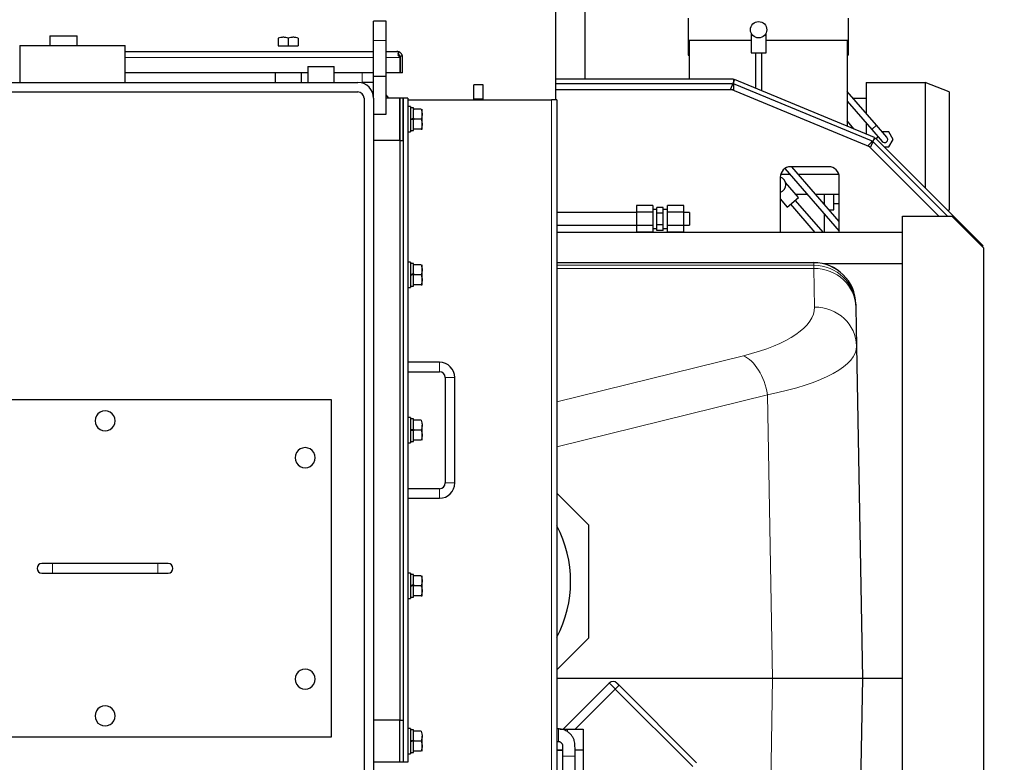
# Model space of a CAD drawing. Header units: millimetres. Extents: x 0 to 29700, y -16 to 21000.
# Tile 265 of 357: x 15250 to 16185, y 9712 to 10417. Entities that reach past the tile are written whole.
import ezdxf

# ---------------------------------------------------------------- set-up
doc = ezdxf.new("R2010")
doc.units = ezdxf.units.MM
doc.layers.add('1', color=7, linetype='Continuous', true_color=0xffffff)
doc.layers.add('254', color=7, linetype='Continuous', true_color=0xffffff)
doc.styles.add('latin_extended', font='simplex.shx')
doc.dimstyles.get("Standard").update_dxf_attribs({"dimtxt": 0.18, "dimasz": 0.18, "dimexe": 0.18, "dimexo": 0.0625, "dimgap": 0.09, "dimtad": 0, "dimtih": 1, "dimtoh": 1, "dimdec": 4, "dimzin": 0, "dimdsep": 46, "dimtxsty": 'Standard', "dimcen": 0.09, "dimadec": 0, "dimazin": 0, "dimtfac": 1, "dimtdec": 4, "dimtofl": 0, "dimtmove": 0, "dimatfit": 3, "dimfxl": 1, "dimtolj": 1, "dimtzin": 0, "dimarcsym": 0})

# ---------------------------------------------------------------- blocks, each defined once
blk = doc.blocks.new('_U12')
at = {"layer": '254', "color": 3, "linetype": 'Continuous', "lineweight": 13, "transparency": 16777216}
for p, q in [((15164.98, 11149.79), (17114.98, 11149.79)), ((17064.98, 10974.79), (17064.98, 8994.79)), ((14789.98, 8819.79), (17114.98, 8819.79))]:
    blk.add_line(p, q, dxfattribs=at)
at = {"layer": '254', "color": 3, "transparency": 16777216}
for points in [[(17094.14, 10974.79), (17035.81, 10974.79), (17064.98, 11149.79)], [(17035.81, 8994.79), (17094.14, 8994.79), (17064.98, 8819.79)]]:
    blk.add_solid(points, dxfattribs=at)
at = {"layer": 'Defpoints', "color": 0, "transparency": 16777216}
for p in [(15114.98, 11149.79), (14739.98, 8819.79), (17064.98, 8819.79)]:
    blk.add_point(p, dxfattribs=at)
at = {"layer": '254', "color": 2, "lineweight": 13, "transparency": 16777216, "insert": (16802.48, 9676.46), "char_height": 175, "attachment_point": 1, "rotation": 90, "style": 'latin_extended'}
blk.add_mtext('\\A1;2330', dxfattribs=at)

msp = doc.modelspace()

# ---------------------------------------------------------------- linework, layer by layer
at = {"layer": '1', "color": 2, "linetype": 'Continuous', "lineweight": 25}
for p, q in [((15786.478, 10725.742), (15786.478, 10360.297)), ((15758.878, 10340.792), (15758.878, 10678.012)), ((15585.978, 10397.188), (15585.978, 10415.292)), ((15597.978, 10415.292), (15585.978, 10415.292)), ((15597.978, 10397.188), (15597.978, 10415.292)), ((15884.478, 10418.292), (15884.478, 10397.292)), ((16036.478, 10418.292), (16036.478, 10397.292)), ((15944.478, 10403.944), (15944.478, 10385.292)), ((15958.478, 10385.292), (15958.478, 10403.952)), ((15278.478, 10401.592), (15278.478, 10392.292)), ((15278.478, 10401.592), (15304.478, 10401.592)), ((15304.478, 10392.292), (15304.478, 10401.592)), ((15495.478, 10399.243), (15495.478, 10392.092)), ((15504.978, 10399.243), (15504.978, 10392.092)), ((15514.478, 10399.243), (15514.478, 10392.092)), ((15585.978, 10363.292), (15585.978, 10397.188)), ((15597.978, 10363.292), (15597.978, 10397.188)), ((15884.478, 10397.292), (15944.48, 10397.292)), ((15884.478, 10397.292), (15884.478, 10383.292)), ((15885.478, 10397.292), (15885.478, 10360.291)), ((15958.478, 10397.292), (16036.478, 10397.292)), ((16035.478, 10397.292), (16035.478, 10315.855)), ((16036.478, 10397.292), (16036.478, 10383.292)), ((15249.978, 10392.292), (15349.978, 10392.292)), ((15249.978, 10392.292), (15249.978, 10357.292)), ((15349.965, 10386.592), (15585.953, 10386.592)), ((15349.978, 10357.292), (15349.978, 10392.292)), ((15495.478, 10392.092), (15504.978, 10392.092)), ((15504.978, 10392.092), (15514.478, 10392.092)), ((15597.969, 10386.592), (15607.978, 10386.592)), ((15944.478, 10385.292), (15958.478, 10385.292)), ((15948.478, 10385.292), (15948.478, 10351.89)), ((15954.478, 10349.405), (15954.478, 10385.292)), ((15611.176, 10381.092), (15611.176, 10382.616)), ((15611.176, 10381.092), (15611.176, 10366.292)), ((15613.263, 10382.616), (15611.178, 10382.015)), ((15611.178, 10382.015), (15611.178, 10381.092)), ((15611.178, 10366.292), (15611.178, 10381.092)), ((15613.478, 10366.292), (15613.478, 10381.092)), ((15884.478, 10383.292), (15885.48, 10383.292)), ((16035.476, 10383.292), (16036.478, 10383.292)), ((15523.457, 10366.292), (15349.953, 10366.292)), ((15492.478, 10366.292), (15492.478, 10357.292)), ((15517.478, 10357.292), (15517.478, 10366.292)), ((15523.478, 10372.292), (15535.978, 10372.292)), ((15523.478, 10372.292), (15523.478, 10357.292)), ((15535.978, 10372.292), (15548.478, 10372.292)), ((15585.966, 10366.292), (15548.477, 10366.292)), ((15548.478, 10357.292), (15548.478, 10372.292)), ((15611.176, 10366.292), (15597.972, 10366.292)), ((15613.478, 10366.292), (15611.178, 10366.292)), ((13908.978, 10357.292), (15570.978, 10357.292)), ((15585.978, 10357.292), (15574.978, 10357.292)), ((15585.978, 10342.292), (15585.978, 10363.292)), ((15585.978, 10363.292), (15597.978, 10363.292)), ((15597.978, 10327.292), (15597.978, 10363.292)), ((15927.699, 10360.292), (15758.879, 10360.292)), ((15928.655, 10360.102), (15924.828, 10350.863)), ((15927.699, 10360.292), (15927.699, 10350.292)), ((16061.58, 10305.043), (15928.655, 10360.102)), ((16053.478, 10357.292), (16109.478, 10357.292)), ((16053.478, 10357.292), (16053.478, 10328.042)), ((16109.478, 10357.292), (16109.478, 10257.413)), ((16132.478, 10348.463), (16109.478, 10357.292)), ((16109.478, 10357.292), (16109.478, 10257.413)), ((13908.978, 10348.292), (15570.978, 10348.292)), ((15680.978, 10341.854), (15680.978, 10355.092)), ((15689.978, 10355.092), (15680.978, 10355.092)), ((15689.978, 10341.854), (15689.978, 10355.092)), ((15758.878, 10356.292), (15925.898, 10356.292)), ((15927.699, 10350.292), (15758.879, 10350.292)), ((16057.753, 10295.804), (15924.828, 10350.863)), ((15925.898, 10356.292), (15928.789, 10355.717)), ((15928.789, 10355.717), (16058.385, 10302.036)), ((16063.415, 10316.588), (16035.477, 10348.793)), ((16132.478, 10348.463), (16132.478, 10236.121)), ((15576.978, 10342.292), (15576.978, 9536.292)), ((15585.978, 10342.292), (15585.978, 9536.292)), ((15610.978, 10342.292), (15597.978, 10342.292)), ((15600.379, 10342.291), (15597.979, 10345.491)), ((15610.978, 10342.292), (15610.978, 10302.292)), ((15613.978, 10342.292), (15610.978, 10342.292)), ((15610.978, 10302.292), (15610.978, 10342.292)), ((15613.978, 10302.292), (15613.978, 10342.292)), ((15618.478, 10342.292), (15613.978, 10342.292)), ((15613.978, 10342.292), (15613.978, 9712.292)), ((15618.478, 10342.292), (15618.478, 9712.292)), ((15618.478, 10340.792), (15754.678, 10340.792)), ((15680.978, 10340.792), (15680.978, 10341.854)), ((15689.978, 10340.792), (15689.978, 10341.854)), ((15759.978, 10340.792), (15754.678, 10340.792)), ((15759.978, 10340.792), (15759.978, 9588.792)), ((16035.478, 10339.635), (16058.882, 10312.657)), ((16041.116, 10342.292), (16053.478, 10342.292)), ((15620.978, 10334.292), (15618.478, 10334.292)), ((15620.978, 10334.292), (15620.978, 10322.292)), ((15623.978, 10333.042), (15620.978, 10333.042)), ((15623.978, 10331.792), (15623.978, 10333.042)), ((15631.13, 10331.792), (15623.978, 10331.792)), ((15623.978, 10331.792), (15623.978, 10331.399)), ((15623.978, 10323.431), (15623.978, 10331.399)), ((15631.978, 10327.042), (15631.978, 10331.792)), ((15585.978, 10327.292), (15597.978, 10327.292)), ((15620.978, 10322.902), (15623.978, 10323.431)), ((15620.978, 10322.292), (15620.978, 10310.292)), ((15623.978, 10322.211), (15620.978, 10321.682)), ((15623.978, 10323.431), (15623.978, 10322.292)), ((15623.978, 10322.292), (15623.978, 10321.899)), ((15631.13, 10322.292), (15623.978, 10322.292)), ((15623.978, 10313.185), (15623.978, 10321.898)), ((15631.978, 10317.542), (15631.978, 10327.042)), ((16042.163, 10313.086), (16035.478, 10320.792)), ((15618.478, 10310.292), (15620.978, 10310.292)), ((15620.978, 10311.542), (15623.978, 10311.542)), ((15623.978, 10313.185), (15623.978, 10312.792)), ((15631.13, 10312.792), (15623.978, 10312.792)), ((15623.978, 10311.542), (15623.978, 10312.792)), ((15631.978, 10312.792), (15631.978, 10317.542)), ((16053.478, 10318.885), (16053.478, 10308.398)), ((16058.882, 10312.657), (16068.712, 10301.326)), ((16073.244, 10305.258), (16063.415, 10316.588)), ((16075.019, 10310.292), (16068.877, 10310.292)), ((16079.061, 10303.292), (16075.019, 10310.292)), ((15610.978, 10302.292), (15585.978, 10302.292)), ((15610.978, 10302.292), (15585.978, 10302.292)), ((15610.978, 10302.292), (15610.978, 9752.292)), ((15610.978, 10302.292), (15613.978, 10302.292)), ((15610.978, 10302.292), (15610.978, 9752.292)), ((15610.978, 10302.292), (15613.978, 10302.292)), ((15613.978, 10302.292), (15613.978, 9752.292)), ((16062.391, 10304.501), (16055.32, 10297.43)), ((16061.58, 10305.043), (16057.753, 10295.804)), ((16058.385, 10302.036), (16060.836, 10300.399)), ((16062.391, 10304.501), (16164.478, 10202.413)), ((16064.538, 10306.137), (16063.153, 10303.738)), ((16075.019, 10296.292), (16079.061, 10303.292)), ((16055.32, 10297.43), (16122.456, 10230.293)), ((16060.836, 10300.399), (16130.568, 10230.666)), ((16070.599, 10296.292), (16075.019, 10296.292)), ((15976.48, 10275.643), (16027.977, 10216.282)), ((16017.978, 10277.292), (15981.978, 10277.292)), ((16027.977, 10225.438), (15982.993, 10277.291)), ((15971.978, 10267.292), (15971.978, 10214.793)), ((15972.439, 10270.292), (15981.122, 10270.292)), ((15989.064, 10270.292), (16027.517, 10270.292)), ((16027.978, 10214.793), (16027.978, 10267.292)), ((15989.182, 10248.261), (15976.954, 10262.357)), ((15971.978, 10246.728), (15978.607, 10239.087)), ((15978.607, 10239.087), (15989.182, 10248.261)), ((16012.923, 10214.791), (15986.161, 10245.64)), ((15986.551, 10251.292), (15997.604, 10251.292)), ((16005.546, 10251.292), (16027.978, 10251.292)), ((16013.978, 10241.573), (16013.978, 10251.292)), ((16022.978, 10236.292), (16022.978, 10251.293)), ((15835.478, 10240.491), (15835.478, 10234.14)), ((15850.978, 10240.491), (15835.478, 10240.491)), ((15850.978, 10240.491), (15850.978, 10234.14)), ((15854.978, 10236.789), (15850.978, 10236.789)), ((15854.978, 10233.275), (15854.978, 10238.761)), ((15860.978, 10238.761), (15854.978, 10238.761)), ((15860.978, 10233.275), (15860.978, 10238.761)), ((15864.978, 10236.789), (15860.978, 10236.789)), ((15864.978, 10234.14), (15864.978, 10240.491)), ((15880.478, 10240.491), (15864.978, 10240.491)), ((15880.478, 10234.14), (15880.478, 10240.491)), ((15981.629, 10241.708), (16004.98, 10214.791)), ((16018.561, 10236.292), (16022.978, 10236.292)), ((16022.978, 10242.292), (16027.978, 10242.292)), ((16132.478, 10236.121), (16131.244, 10235.647)), ((15835.478, 10234.14), (15835.478, 10221.438)), ((15850.978, 10234.14), (15835.478, 10234.14)), ((15850.978, 10234.14), (15850.978, 10221.438)), ((15854.978, 10222.303), (15854.978, 10233.275)), ((15860.978, 10233.275), (15854.978, 10233.275)), ((15860.978, 10222.303), (15860.978, 10233.275)), ((15864.978, 10221.438), (15864.978, 10234.14)), ((15880.478, 10234.14), (15864.978, 10234.14)), ((15880.478, 10221.438), (15880.478, 10234.14)), ((15885.979, 10233.789), (15885.979, 10227.789)), ((15885.979, 10227.789), (15885.979, 10221.789)), ((16013.978, 10214.791), (16013.978, 10232.417)), ((16087.978, 9230.292), (16087.978, 10230.292)), ((16087.978, 10230.292), (16134.978, 10230.292)), ((16130.568, 10230.666), (16130.414, 10230.291)), ((16134.978, 10230.292), (16164.978, 10200.292)), ((15835.478, 10221.438), (15835.478, 10215.087)), ((15850.978, 10221.438), (15835.478, 10221.438)), ((15850.978, 10221.438), (15850.978, 10215.087)), ((15850.978, 10218.789), (15854.978, 10218.789)), ((15854.978, 10216.817), (15854.978, 10222.303)), ((15860.978, 10222.303), (15854.978, 10222.303)), ((15860.978, 10216.817), (15854.978, 10216.817)), ((15860.978, 10216.817), (15860.978, 10222.303)), ((15860.978, 10218.789), (15864.978, 10218.789)), ((15864.978, 10215.087), (15864.978, 10221.438)), ((15880.478, 10221.438), (15864.978, 10221.438)), ((15880.478, 10215.087), (15880.478, 10221.438)), ((16087.974, 10214.792), (15759.968, 10214.792)), ((15850.978, 10215.087), (15835.478, 10215.087)), ((15880.478, 10215.087), (15864.978, 10215.087)), ((16164.478, 10202.413), (16163.667, 10201.602)), ((16164.978, 10200.292), (16164.978, 9260.292)), ((15620.978, 10186.792), (15618.478, 10186.792)), ((15620.978, 10186.792), (15620.978, 10174.792)), ((15623.978, 10185.542), (15620.978, 10185.542)), ((15623.978, 10184.292), (15623.978, 10185.542)), ((15631.13, 10184.292), (15623.978, 10184.292)), ((15623.978, 10184.292), (15623.978, 10183.899)), ((15623.978, 10175.931), (15623.978, 10183.899)), ((15631.978, 10179.542), (15631.978, 10184.292)), ((15631.978, 10170.042), (15631.978, 10179.542)), ((15759.978, 10186.313), (16003.786, 10186.313)), ((16003.786, 10186.247), (16003.786, 10186.313)), ((16087.977, 10185.122), (16013.477, 10185.122)), ((15620.978, 10175.402), (15623.978, 10175.931)), ((15620.978, 10174.792), (15620.978, 10162.792)), ((15623.978, 10174.711), (15620.978, 10174.182)), ((15623.978, 10175.931), (15623.978, 10174.792)), ((15623.978, 10174.792), (15623.978, 10174.399)), ((15631.13, 10174.792), (15623.978, 10174.792)), ((15623.978, 10165.685), (15623.978, 10174.398)), ((15631.978, 10165.292), (15631.978, 10170.042)), ((15618.478, 10162.792), (15620.978, 10162.792)), ((15620.978, 10164.042), (15623.978, 10164.042)), ((15623.978, 10165.685), (15623.978, 10165.292)), ((15631.13, 10165.292), (15623.978, 10165.292)), ((15623.978, 10164.042), (15623.978, 10165.292)), ((16043.78, 10147.018), (16043.78, 10146.999)), ((16043.78, 10146.999), (16043.821, 10144.649)), ((16043.821, 10144.649), (16043.836, 10143.825)), ((16043.836, 10143.825), (16044.476, 10107.114)), ((16044.476, 10107.114), (16049.98, 9791.792)), ((15648.478, 10091.792), (15618.478, 10091.792)), ((15618.478, 10082.792), (15648.478, 10082.792)), ((15653.978, 10077.292), (15653.978, 9977.292)), ((15662.978, 9977.292), (15662.978, 10077.292)), ((15545.978, 10056.292), (15115.978, 10056.292)), ((15545.978, 9736.292), (15545.978, 10056.292)), ((15620.978, 10039.292), (15618.478, 10039.292)), ((15620.978, 10039.292), (15620.978, 10027.292)), ((15623.978, 10038.042), (15620.978, 10038.042)), ((15623.978, 10036.792), (15623.978, 10038.042)), ((15631.13, 10036.792), (15623.978, 10036.792)), ((15623.978, 10036.792), (15623.978, 10036.399)), ((15623.978, 10028.431), (15623.978, 10036.399)), ((15631.978, 10022.542), (15631.978, 10032.042)), ((15620.978, 10027.902), (15623.978, 10028.431)), ((15620.978, 10027.292), (15620.978, 10015.292)), ((15623.978, 10027.211), (15620.978, 10026.682)), ((15623.978, 10028.431), (15623.978, 10027.292)), ((15631.13, 10027.292), (15623.978, 10027.292)), ((15623.978, 10027.292), (15623.978, 10026.899)), ((15623.978, 10018.185), (15623.978, 10026.898)), ((15631.978, 10017.792), (15631.978, 10022.542)), ((15618.478, 10015.292), (15620.978, 10015.292)), ((15620.978, 10016.542), (15623.978, 10016.542)), ((15623.978, 10018.185), (15623.978, 10017.792)), ((15631.13, 10017.792), (15623.978, 10017.792)), ((15623.978, 10016.542), (15623.978, 10017.792)), ((15648.478, 9971.792), (15618.478, 9971.792)), ((15759.978, 9967.64), (15789.978, 9937.64)), ((15618.478, 9962.792), (15648.478, 9962.792)), ((15789.978, 9937.64), (15789.978, 9829.944)), ((15280.978, 9900.792), (15270.978, 9900.792)), ((15380.978, 9900.792), (15280.978, 9900.792)), ((15390.978, 9900.792), (15380.978, 9900.792)), ((15270.978, 9891.792), (15280.978, 9891.792)), ((15280.978, 9891.792), (15380.978, 9891.792)), ((15380.978, 9891.792), (15390.978, 9891.792)), ((15620.978, 9891.792), (15618.478, 9891.792)), ((15620.978, 9891.792), (15620.978, 9879.792)), ((15623.978, 9890.542), (15620.978, 9890.542)), ((15623.978, 9889.292), (15623.978, 9890.542)), ((15620.978, 9880.402), (15623.978, 9880.931)), ((15631.13, 9889.292), (15623.978, 9889.292)), ((15623.978, 9889.292), (15623.978, 9888.899)), ((15623.978, 9880.931), (15623.978, 9888.899)), ((15623.978, 9880.931), (15623.978, 9879.792)), ((15631.978, 9884.542), (15631.978, 9889.292)), ((15631.978, 9875.042), (15631.978, 9884.542)), ((15620.978, 9879.792), (15620.978, 9867.792)), ((15623.978, 9879.711), (15620.978, 9879.182)), ((15631.13, 9879.792), (15623.978, 9879.792)), ((15623.978, 9879.792), (15623.978, 9879.399)), ((15623.978, 9870.685), (15623.978, 9879.398)), ((15631.978, 9870.292), (15631.978, 9875.042)), ((15618.478, 9867.792), (15620.978, 9867.792)), ((15620.978, 9869.042), (15623.978, 9869.042)), ((15623.978, 9870.685), (15623.978, 9870.292)), ((15631.13, 9870.292), (15623.978, 9870.292)), ((15623.978, 9869.042), (15623.978, 9870.292)), ((15789.978, 9829.944), (15759.978, 9799.944)), ((15964.706, 9791.792), (15759.98, 9791.792)), ((15809.723, 9787.481), (15766.034, 9743.792)), ((16049.98, 9791.792), (15964.706, 9791.792)), ((16049.98, 9791.792), (16044.476, 9476.47)), ((16087.977, 9791.792), (16049.98, 9791.792)), ((15818.914, 9785.361), (15892.456, 9711.819)), ((15610.978, 9752.292), (15585.978, 9752.292)), ((15610.978, 9752.292), (15585.978, 9752.292)), ((15610.978, 9752.292), (15613.978, 9752.292)), ((15610.978, 9712.292), (15610.978, 9752.292)), ((15610.978, 9752.292), (15613.978, 9752.292)), ((15610.978, 9712.292), (15610.978, 9752.292)), ((15613.978, 9752.292), (15613.978, 9712.292)), ((15620.978, 9744.292), (15618.478, 9744.292)), ((15620.978, 9744.292), (15620.978, 9732.292)), ((15623.978, 9743.042), (15620.978, 9743.042)), ((15623.978, 9741.792), (15623.978, 9743.042)), ((15631.13, 9741.792), (15623.978, 9741.792)), ((15623.978, 9741.792), (15623.978, 9741.399)), ((15623.978, 9733.431), (15623.978, 9741.399)), ((15761.328, 9743.992), (15759.978, 9743.992)), ((15762.891, 9743.792), (15769.978, 9743.792)), ((15769.978, 9743.792), (15784.978, 9743.792)), ((15784.978, 9743.792), (15784.978, 9723.792)), ((15115.978, 9736.292), (15545.978, 9736.292)), ((15620.978, 9732.902), (15623.978, 9733.431)), ((15620.978, 9732.292), (15620.978, 9720.292)), ((15623.978, 9732.211), (15620.978, 9731.682)), ((15623.978, 9733.431), (15623.978, 9732.292)), ((15631.13, 9732.292), (15623.978, 9732.292)), ((15623.978, 9732.292), (15623.978, 9731.899)), ((15623.978, 9723.185), (15623.978, 9731.898)), ((15631.978, 9727.542), (15631.978, 9737.042)), ((15759.978, 9731.992), (15761.328, 9731.992)), ((15620.978, 9721.542), (15623.978, 9721.542)), ((15623.978, 9723.185), (15623.978, 9722.792)), ((15631.13, 9722.792), (15623.978, 9722.792)), ((15623.978, 9721.542), (15623.978, 9722.792)), ((15631.978, 9722.792), (15631.978, 9727.542)), ((15759.975, 9723.792), (15765.295, 9723.792)), ((15765.298, 9723.792), (15759.977, 9723.792)), ((15784.978, 9723.792), (15777.212, 9723.792)), ((15784.978, 9723.792), (15784.978, 9697.787)), ((15610.978, 9712.292), (15585.978, 9712.292)), ((15613.978, 9712.292), (15610.978, 9712.292)), ((15618.478, 9712.292), (15613.978, 9712.292)), ((15618.478, 9720.292), (15620.978, 9720.292)), ((15765.328, 9718.157), (15765.328, 9681.326)), ((15777.328, 9681.326), (15777.328, 9718.157))]:
    msp.add_line(p, q, dxfattribs=at)
at = {"layer": '1', "color": 4, "linetype": 'Continuous', "lineweight": 13}
for p, q in [((15585.978, 10397.188), (15597.978, 10397.188)), ((15585.966, 10381.092), (15349.953, 10381.092)), ((15611.176, 10381.092), (15597.972, 10381.092)), ((15574.978, 10357.292), (15574.978, 10366.292)), ((15680.978, 10341.854), (15689.978, 10341.854)), ((15754.678, 10340.792), (15754.678, 9588.792)), ((16058.882, 10312.657), (16063.415, 10316.588)), ((15759.97, 10186.247), (16003.786, 10186.247)), ((15759.97, 10183.897), (16003.827, 10183.897)), ((15759.974, 10180.873), (16003.842, 10180.873)), ((16003.827, 10183.897), (16003.786, 10186.247)), ((16003.842, 10180.873), (16003.827, 10183.897)), ((16003.842, 10180.873), (16004.482, 10144.162)), ((15759.98, 10054.25), (15937.067, 10098.06)), ((15648.478, 10091.792), (15648.478, 10082.792)), ((15662.978, 10077.292), (15653.978, 10077.292)), ((15960.006, 10061.012), (15759.979, 10011.527)), ((15964.706, 9791.792), (15960.006, 10061.012)), ((15662.978, 9977.292), (15653.978, 9977.292)), ((15648.478, 9962.792), (15648.478, 9971.792)), ((15280.978, 9900.792), (15280.978, 9896.292)), ((15380.978, 9900.792), (15380.978, 9896.292)), ((15280.978, 9896.292), (15280.978, 9891.792)), ((15380.978, 9896.292), (15380.978, 9891.792)), ((15960.006, 9522.572), (15964.706, 9791.792)), ((15815.378, 9781.825), (15777.345, 9743.792)), ((15818.914, 9785.361), (15815.378, 9781.825)), ((15888.92, 9708.283), (15815.378, 9781.825)), ((15769.978, 9741.291), (15769.978, 9743.792))]:
    msp.add_line(p, q, dxfattribs=at)
at = {"layer": '1', "color": 2, "linetype": 'Continuous', "lineweight": 25}
msp.add_circle((15951.478, 10407.292), 7.75, dxfattribs=at)
for centre, radius, start, end in [((15607.978, 10381.092), 5.5, 0, 16.08826), ((15570.978, 10342.292), 15, 0, 90), ((15570.978, 10342.292), 6, 0, 90), ((16070.978, 10303.292), 3, 220.944375, 40.93875), ((15981.978, 10267.292), 10, 90, 180), ((16017.978, 10267.292), 10, 0, 90), ((15969.478, 10260.292), 7.75, 288.815467, 70.942342), ((15648.478, 10077.292), 14.5, 0, 90), ((15648.478, 10077.292), 5.5, 0, 90), ((15330.978, 10036.292), 9.5, 150, 210), ((15330.978, 10036.292), 9.5, 90, 150), ((15330.978, 10036.292), 9.5, 30, 90), ((15330.978, 10036.292), 9.5, 330, 30), ((15330.978, 10036.292), 9.5, 210, 270), ((15330.978, 10036.292), 9.5, 270, 330), ((15520.978, 10001.292), 9.5, 150, 210), ((15520.978, 10001.292), 9.5, 90, 150), ((15520.978, 10001.292), 9.5, 30, 90), ((15520.978, 10001.292), 9.5, 330, 30), ((15520.978, 10001.292), 9.5, 210, 270), ((15520.978, 10001.292), 9.5, 270, 330), ((15648.478, 9977.292), 14.5, 270, 0), ((15648.478, 9977.292), 5.5, 270, 0), ((15659.978, 9883.792), 113.036, 332.2125, 27.793125), ((15270.978, 9896.292), 4.5, 90, 180), ((15390.978, 9896.292), 4.5, 0, 90), ((15270.978, 9896.292), 4.5, 180, 270), ((15390.978, 9896.292), 4.5, 270, 0), ((15520.978, 9791.292), 9.5, 150, 210), ((15520.978, 9791.292), 9.5, 90, 150), ((15520.978, 9791.292), 9.5, 30, 90), ((15520.978, 9791.292), 9.5, 330, 30), ((15813.258, 9783.945), 5, 45, 135), ((15520.978, 9791.292), 9.5, 210, 270), ((15520.978, 9791.292), 9.5, 270, 330), ((15330.978, 9756.292), 9.5, 150, 210), ((15330.978, 9756.292), 9.5, 90, 150), ((15330.978, 9756.292), 9.5, 30, 90), ((15330.978, 9756.292), 9.5, 330, 30), ((15330.978, 9756.292), 9.5, 210, 270), ((15330.978, 9756.292), 9.5, 270, 330)]:
    msp.add_arc(centre, radius, start, end, dxfattribs=at)
for centre, major_axis, ratio, start_param, end_param in [((15607.978, 10381.092), (0, 5.5), 1, 5.9103456, 6.2831853), ((15607.978, 10381.092), (0, 5.5), 0.999375, 5.9103456, 6.2831853), ((16003.786, 10146.32), (-39.994, -0.698), 0.9998475, 3.1415927, 4.6949383), ((16003.786, 10146.301), (39.994, 0.698), 0.9986327, 0, 1.5533669)]:
    msp.add_ellipse(centre, major_axis=major_axis, ratio=ratio, start_param=start_param, end_param=end_param, dxfattribs=at)
at = {"layer": '1', "color": 4, "linetype": 'Continuous', "lineweight": 13}
for centre, major_axis, ratio, start_param, end_param in [((16003.827, 10143.951), (39.994, 0.698), 0.9986327, 0, 1.5533669), ((16003.842, 10143.127), (39.994, 0.698), 0.943642, 0, 1.5543265), ((15844.458, 10144.171), (-160.027, 0.405), 0.3517474, 2.1888319, 3.148622), ((16004.482, 10106.416), (39.994, 0.698), 0.943642, 0, 1.5543265), ((15844.458, 10106.425), (200.021, 0.452), 0.2796199, 5.3276447, 6.2874347), ((15937.067, 10060.314), (9.606, -38.829), 0.5650199, 1.4497227, 2.7288956)]:
    msp.add_ellipse(centre, major_axis=major_axis, ratio=ratio, start_param=start_param, end_param=end_param, dxfattribs=at)
at = {"layer": '1', "color": 2, "linetype": 'Continuous', "lineweight": 25}
for points, knots in [([(15500.228, 10400.092), (15499.823, 10400.092), (15499.42, 10400.072), (15498.62, 10399.994), (15498.222, 10399.937), (15497.036, 10399.715), (15496.254, 10399.502), (15495.478, 10399.243)], [0, 0, 0, 0, 0.25, 0.25, 0.5, 0.5, 1, 1, 1, 1]), ([(15504.978, 10399.243), (15504.202, 10399.502), (15503.42, 10399.715), (15502.234, 10399.937), (15501.836, 10399.994), (15501.036, 10400.072), (15500.633, 10400.092), (15500.228, 10400.092)], [0, 0, 0, 0, 0.5, 0.5, 0.75, 0.75, 1, 1, 1, 1]), ([(15509.728, 10400.092), (15509.323, 10400.092), (15508.92, 10400.072), (15508.12, 10399.994), (15507.722, 10399.937), (15506.536, 10399.715), (15505.754, 10399.502), (15504.978, 10399.243)], [0, 0, 0, 0, 0.25, 0.25, 0.5, 0.5, 1, 1, 1, 1]), ([(15514.478, 10399.243), (15513.702, 10399.502), (15512.92, 10399.715), (15511.734, 10399.937), (15511.336, 10399.994), (15510.536, 10400.072), (15510.133, 10400.092), (15509.728, 10400.092)], [0, 0, 0, 0, 0.5, 0.5, 0.75, 0.75, 1, 1, 1, 1]), ([(15609.98, 10386.214), (15609.893, 10386.183), (15609.809, 10386.146), (15609.654, 10386.061), (15609.581, 10386.013), (15609.449, 10385.903), (15609.39, 10385.842), (15609.285, 10385.706), (15609.24, 10385.631), (15609.129, 10385.387), (15609.088, 10385.197), (15609.087, 10384.933), (15609.09, 10384.879), (15609.099, 10384.77), (15609.121, 10384.605), (15609.163, 10384.436), (15609.236, 10384.211), (15609.281, 10384.098), (15609.385, 10383.877), (15609.444, 10383.769), (15609.575, 10383.56), (15609.647, 10383.46), (15609.802, 10383.271), (15609.968, 10383.095), (15610.152, 10382.949), (15610.342, 10382.823), (15610.441, 10382.769), (15610.645, 10382.684), (15610.801, 10382.637), (15610.961, 10382.618), (15611.068, 10382.612), (15611.122, 10382.612), (15611.176, 10382.616)], [0, 0, 0, 0, 0.0625, 0.0625, 0.125, 0.125, 0.1875, 0.1875, 0.25, 0.25, 0.375, 0.375, 0.40625, 0.40625, 0.4375, 0.5, 0.5, 0.5625, 0.5625, 0.625, 0.625, 0.6875, 0.6875, 0.75, 0.8125, 0.8125, 0.875, 0.875, 0.9375, 0.96875, 0.96875, 1, 1, 1, 1]), ([(15609.491, 10383.911), (15609.545, 10384.133), (15609.597, 10384.357), (15609.696, 10384.805), (15609.744, 10385.031), (15609.856, 10385.575), (15609.919, 10385.894), (15609.98, 10386.214)], [0, 0, 0, 0, 0.2931128, 0.2931128, 0.5866845, 0.5866845, 1, 1, 1, 1]), ([(15609.492, 10383.911), (15609.539, 10384.106), (15609.585, 10384.303), (15609.673, 10384.697), (15609.716, 10384.895), (15609.836, 10385.465), (15609.91, 10385.839), (15609.981, 10386.214)], [0, 0, 0, 0, 0.2576554, 0.2576554, 0.5157749, 0.5157749, 1, 1, 1, 1]), ([(15613.263, 10382.616), (15613.264, 10382.612), (15613.264, 10382.612), (15613.262, 10382.618), (15613.257, 10382.637), (15613.243, 10382.684), (15613.216, 10382.769), (15613.199, 10382.823), (15613.155, 10382.949), (15613.103, 10383.095), (15613.029, 10383.271), (15612.943, 10383.46), (15612.894, 10383.56), (15612.784, 10383.769), (15612.722, 10383.877), (15612.585, 10384.098), (15612.51, 10384.211), (15612.347, 10384.436), (15612.214, 10384.605), (15612.068, 10384.77), (15611.967, 10384.879), (15611.915, 10384.933), (15611.65, 10385.197), (15611.424, 10385.387), (15611.087, 10385.631), (15610.974, 10385.706), (15610.754, 10385.842), (15610.646, 10385.903), (15610.437, 10386.013), (15610.337, 10386.061), (15610.149, 10386.146), (15610.062, 10386.183), (15609.981, 10386.214)], [0, 0, 0, 0, 0.03125, 0.03125, 0.0625, 0.125, 0.125, 0.1875, 0.1875, 0.25, 0.3125, 0.3125, 0.375, 0.375, 0.4375, 0.4375, 0.5, 0.5, 0.5625, 0.59375, 0.59375, 0.625, 0.625, 0.75, 0.75, 0.8125, 0.8125, 0.875, 0.875, 0.9375, 0.9375, 1, 1, 1, 1]), ([(15609.491, 10383.911), (15609.486, 10383.908), (15609.476, 10383.903), (15609.462, 10383.896), (15609.448, 10383.888), (15609.434, 10383.88), (15609.42, 10383.872), (15609.406, 10383.863), (15609.393, 10383.855), (15609.38, 10383.846), (15609.368, 10383.838), (15609.355, 10383.829), (15609.343, 10383.82), (15609.331, 10383.811), (15609.32, 10383.802), (15609.308, 10383.793), (15609.297, 10383.784), (15609.286, 10383.774), (15609.276, 10383.765), (15609.266, 10383.755), (15609.256, 10383.745), (15609.246, 10383.735), (15609.236, 10383.725), (15609.227, 10383.715), (15609.203, 10383.687), (15609.167, 10383.639), (15609.129, 10383.567), (15609.103, 10383.492), (15609.088, 10383.412), (15609.086, 10383.329), (15609.096, 10383.242), (15609.118, 10383.153), (15609.156, 10383.054), (15609.212, 10382.945), (15609.289, 10382.829), (15609.396, 10382.698), (15609.539, 10382.557), (15609.718, 10382.415), (15609.916, 10382.288), (15610.092, 10382.2), (15610.238, 10382.138), (15610.349, 10382.098), (15610.463, 10382.063), (15610.554, 10382.04), (15610.621, 10382.025), (15610.664, 10382.017), (15610.707, 10382.009), (15610.75, 10382.002), (15610.793, 10381.996), (15610.836, 10381.991), (15610.879, 10381.986), (15610.922, 10381.983), (15610.965, 10381.98), (15611.008, 10381.978), (15611.037, 10381.977), (15611.051, 10381.977)], [0, 0, 0, 0, 0.0057134, 0.0113962, 0.0170492, 0.0226732, 0.028269, 0.0338374, 0.0393793, 0.0448954, 0.0503867, 0.0558541, 0.0612983, 0.0667204, 0.0721211, 0.0775015, 0.0828624, 0.0882047, 0.0935295, 0.0988376, 0.10413, 0.1094077, 0.1146717, 0.119923, 0.1251625, 0.1576656, 0.1892592, 0.2202227, 0.2508525, 0.2817554, 0.3127244, 0.3440919, 0.3761778, 0.4167515, 0.4583237, 0.5013815, 0.5628454, 0.6262939, 0.6880464, 0.7509055, 0.7821135, 0.8132079, 0.8442754, 0.8754029, 0.8868889, 0.8983301, 0.9097308, 0.9210952, 0.9324278, 0.9437328, 0.9550147, 0.9662779, 0.9775269, 0.9887661, 1, 1, 1, 1]), ([(15611.053, 10381.977), (15611.052, 10381.979), (15611.052, 10381.981), (15611.052, 10381.982), (15611.051, 10381.984), (15611.051, 10381.986), (15611.05, 10381.988), (15611.049, 10381.991), (15611.048, 10381.994), (15611.047, 10381.997), (15611.047, 10382), (15611.045, 10382.003), (15611.044, 10382.007), (15611.043, 10382.011), (15611.042, 10382.015), (15611.041, 10382.02), (15611.039, 10382.025), (15611.038, 10382.03), (15611.034, 10382.042), (15611.027, 10382.063), (15611.016, 10382.098), (15611.002, 10382.139), (15610.98, 10382.2), (15610.946, 10382.289), (15610.893, 10382.416), (15610.824, 10382.558), (15610.737, 10382.717), (15610.631, 10382.886), (15610.522, 10383.035), (15610.426, 10383.154), (15610.348, 10383.243), (15610.266, 10383.33), (15610.182, 10383.413), (15610.095, 10383.492), (15610.007, 10383.568), (15609.916, 10383.639), (15609.846, 10383.69), (15609.797, 10383.724), (15609.769, 10383.744), (15609.741, 10383.763), (15609.713, 10383.781), (15609.685, 10383.799), (15609.657, 10383.816), (15609.629, 10383.833), (15609.602, 10383.85), (15609.574, 10383.866), (15609.547, 10383.881), (15609.519, 10383.896), (15609.501, 10383.906), (15609.492, 10383.911)], [0, 0, 0, 0, 0.0248203, 0.0310295, 0.0372419, 0.0434581, 0.049679, 0.0559053, 0.0621377, 0.068377, 0.0746239, 0.0808792, 0.0871435, 0.0934176, 0.0997023, 0.1059982, 0.1123062, 0.1186268, 0.1249608, 0.1560743, 0.187165, 0.2183201, 0.249626, 0.3124707, 0.3742064, 0.4377156, 0.4991162, 0.5630536, 0.6241463, 0.6562533, 0.6876178, 0.7185603, 0.7494144, 0.7800838, 0.8110182, 0.8425108, 0.8748396, 0.8849114, 0.8950263, 0.9051913, 0.9154129, 0.925698, 0.9360531, 0.9464844, 0.9569984, 0.967601, 0.9782983, 0.9890961, 1, 1, 1, 1]), ([(15631.13, 10331.792), (15631.388, 10331.016), (15631.602, 10330.234), (15631.823, 10329.048), (15631.88, 10328.65), (15631.958, 10327.85), (15631.978, 10327.447), (15631.978, 10327.042)], [0, 0, 0, 0, 0.5, 0.5, 0.75, 0.75, 1, 1, 1, 1]), ([(15631.978, 10327.042), (15631.978, 10326.637), (15631.958, 10326.234), (15631.88, 10325.434), (15631.823, 10325.036), (15631.602, 10323.85), (15631.388, 10323.068), (15631.13, 10322.292)], [0, 0, 0, 0, 0.25, 0.25, 0.5, 0.5, 1, 1, 1, 1]), ([(15631.13, 10322.292), (15631.388, 10321.516), (15631.602, 10320.734), (15631.823, 10319.548), (15631.88, 10319.15), (15631.958, 10318.35), (15631.978, 10317.947), (15631.978, 10317.542)], [0, 0, 0, 0, 0.5, 0.5, 0.75, 0.75, 1, 1, 1, 1]), ([(15631.978, 10317.542), (15631.978, 10317.137), (15631.958, 10316.734), (15631.88, 10315.934), (15631.823, 10315.536), (15631.602, 10314.35), (15631.388, 10313.568), (15631.13, 10312.792)], [0, 0, 0, 0, 0.25, 0.25, 0.5, 0.5, 1, 1, 1, 1]), ([(15631.13, 10312.792), (15631.388, 10312.792), (15631.602, 10312.792), (15631.823, 10312.792), (15631.88, 10312.792), (15631.957, 10312.792), (15631.978, 10312.792), (15631.978, 10312.792)], [0, 0, 0, 0, 0.5023143, 0.5023143, 0.7534714, 0.7534714, 1, 1, 1, 1]), ([(15631.13, 10184.292), (15631.388, 10183.516), (15631.602, 10182.734), (15631.823, 10181.548), (15631.88, 10181.15), (15631.958, 10180.35), (15631.978, 10179.947), (15631.978, 10179.542)], [0, 0, 0, 0, 0.5, 0.5, 0.75, 0.75, 1, 1, 1, 1]), ([(15631.978, 10179.542), (15631.978, 10179.137), (15631.958, 10178.734), (15631.88, 10177.934), (15631.823, 10177.536), (15631.602, 10176.35), (15631.388, 10175.568), (15631.13, 10174.792)], [0, 0, 0, 0, 0.25, 0.25, 0.5, 0.5, 1, 1, 1, 1]), ([(15631.13, 10174.792), (15631.388, 10174.016), (15631.602, 10173.234), (15631.823, 10172.048), (15631.88, 10171.65), (15631.958, 10170.85), (15631.978, 10170.447), (15631.978, 10170.042)], [0, 0, 0, 0, 0.5, 0.5, 0.75, 0.75, 1, 1, 1, 1]), ([(15631.978, 10170.042), (15631.978, 10169.637), (15631.958, 10169.234), (15631.88, 10168.434), (15631.823, 10168.036), (15631.602, 10166.85), (15631.388, 10166.068), (15631.13, 10165.292)], [0, 0, 0, 0, 0.25, 0.25, 0.5, 0.5, 1, 1, 1, 1]), ([(15631.13, 10165.292), (15631.388, 10165.292), (15631.602, 10165.292), (15631.823, 10165.292), (15631.88, 10165.292), (15631.957, 10165.292), (15631.978, 10165.292), (15631.978, 10165.292)], [0, 0, 0, 0, 0.5023143, 0.5023143, 0.7534714, 0.7534714, 1, 1, 1, 1]), ([(15631.13, 10036.792), (15631.388, 10036.016), (15631.602, 10035.234), (15631.823, 10034.048), (15631.88, 10033.65), (15631.958, 10032.85), (15631.978, 10032.447), (15631.978, 10032.042)], [0, 0, 0, 0, 0.5, 0.5, 0.75, 0.75, 1, 1, 1, 1]), ([(15631.978, 10032.042), (15631.978, 10031.637), (15631.958, 10031.234), (15631.88, 10030.434), (15631.823, 10030.036), (15631.602, 10028.85), (15631.388, 10028.068), (15631.13, 10027.292)], [0, 0, 0, 0, 0.25, 0.25, 0.5, 0.5, 1, 1, 1, 1]), ([(15631.13, 10027.292), (15631.388, 10026.516), (15631.602, 10025.734), (15631.823, 10024.548), (15631.88, 10024.15), (15631.958, 10023.35), (15631.978, 10022.947), (15631.978, 10022.542)], [0, 0, 0, 0, 0.5, 0.5, 0.75, 0.75, 1, 1, 1, 1]), ([(15631.978, 10022.542), (15631.978, 10022.137), (15631.958, 10021.734), (15631.88, 10020.934), (15631.823, 10020.536), (15631.602, 10019.35), (15631.388, 10018.568), (15631.13, 10017.792)], [0, 0, 0, 0, 0.25, 0.25, 0.5, 0.5, 1, 1, 1, 1]), ([(15631.13, 9889.292), (15631.388, 9888.516), (15631.602, 9887.734), (15631.823, 9886.548), (15631.88, 9886.15), (15631.958, 9885.35), (15631.978, 9884.947), (15631.978, 9884.542)], [0, 0, 0, 0, 0.5, 0.5, 0.75, 0.75, 1, 1, 1, 1]), ([(15631.978, 9884.542), (15631.978, 9884.137), (15631.958, 9883.734), (15631.88, 9882.934), (15631.823, 9882.536), (15631.602, 9881.35), (15631.388, 9880.568), (15631.13, 9879.792)], [0, 0, 0, 0, 0.25, 0.25, 0.5, 0.5, 1, 1, 1, 1]), ([(15631.13, 9879.792), (15631.388, 9879.016), (15631.602, 9878.234), (15631.823, 9877.048), (15631.88, 9876.65), (15631.958, 9875.85), (15631.978, 9875.447), (15631.978, 9875.042)], [0, 0, 0, 0, 0.5, 0.5, 0.75, 0.75, 1, 1, 1, 1]), ([(15631.978, 9875.042), (15631.978, 9874.637), (15631.958, 9874.234), (15631.88, 9873.434), (15631.823, 9873.036), (15631.602, 9871.85), (15631.388, 9871.068), (15631.13, 9870.292)], [0, 0, 0, 0, 0.25, 0.25, 0.5, 0.5, 1, 1, 1, 1]), ([(15631.13, 9870.292), (15631.388, 9870.292), (15631.602, 9870.292), (15631.823, 9870.292), (15631.88, 9870.292), (15631.957, 9870.292), (15631.978, 9870.292), (15631.978, 9870.292)], [0, 0, 0, 0, 0.5023143, 0.5023143, 0.7534714, 0.7534714, 1, 1, 1, 1]), ([(15816.794, 9787.481), (15816.795, 9787.48), (15816.802, 9787.473), (15816.831, 9787.443), (15816.865, 9787.41), (15816.89, 9787.385), (15816.895, 9787.379), (15816.906, 9787.369), (15816.912, 9787.363), (15816.929, 9787.345), (15816.942, 9787.333), (15816.982, 9787.293), (15817.041, 9787.234), (15817.112, 9787.163), (15817.169, 9787.105), (15817.199, 9787.075), (15817.231, 9787.044), (15817.252, 9787.022), (15817.263, 9787.011), (15817.319, 9786.956), (15817.412, 9786.863), (15817.565, 9786.709), (15817.676, 9786.598), (15817.749, 9786.526), (15817.763, 9786.511), (15817.793, 9786.482), (15817.808, 9786.467), (15817.853, 9786.422), (15817.883, 9786.392), (15817.975, 9786.3), (15818.1, 9786.175), (15818.23, 9786.045), (15818.329, 9785.946), (15818.362, 9785.912), (15818.43, 9785.844), (15818.464, 9785.81), (15818.567, 9785.708), (15818.705, 9785.57), (15818.844, 9785.431), (15818.914, 9785.361)], [0, 0, 0, 0, 0.0570242, 0.1198893, 0.1827543, 0.1827543, 0.1984706, 0.1984706, 0.2141869, 0.2141869, 0.2456194, 0.2456194, 0.3084844, 0.3713495, 0.3713495, 0.402782, 0.4184983, 0.4184983, 0.4342145, 0.4342145, 0.4970796, 0.5599446, 0.6228097, 0.6228097, 0.638526, 0.638526, 0.6542422, 0.6542422, 0.6856747, 0.6856747, 0.7485398, 0.8114048, 0.8114048, 0.8428374, 0.8428374, 0.8742699, 0.8742699, 0.9371349, 1, 1, 1, 1]), ([(15631.13, 9741.792), (15631.388, 9741.016), (15631.602, 9740.234), (15631.823, 9739.048), (15631.88, 9738.65), (15631.958, 9737.85), (15631.978, 9737.447), (15631.978, 9737.042)], [0, 0, 0, 0, 0.5, 0.5, 0.75, 0.75, 1, 1, 1, 1]), ([(15777.328, 9717.992), (15777.515, 9721.366), (15777.24, 9726.284), (15776.881, 9732.304), (15775.424, 9735.657), (15773.712, 9738.229), (15771.394, 9740.53), (15768.466, 9742.411), (15765.025, 9743.657), (15762.587, 9743.969), (15761.328, 9743.992)], [0, 0, 0, 0, 0.2877, 0.4260746, 0.5105276, 0.5976613, 0.6899072, 0.7883601, 0.8940052, 1, 1, 1, 1]), ([(15631.978, 9737.042), (15631.978, 9736.637), (15631.958, 9736.234), (15631.88, 9735.434), (15631.823, 9735.036), (15631.602, 9733.85), (15631.388, 9733.068), (15631.13, 9732.292)], [0, 0, 0, 0, 0.25, 0.25, 0.5, 0.5, 1, 1, 1, 1]), ([(15631.13, 9732.292), (15631.388, 9731.516), (15631.602, 9730.734), (15631.823, 9729.548), (15631.88, 9729.15), (15631.958, 9728.35), (15631.978, 9727.947), (15631.978, 9727.542)], [0, 0, 0, 0, 0.5, 0.5, 0.75, 0.75, 1, 1, 1, 1]), ([(15761.328, 9731.992), (15761.694, 9732.011), (15762.323, 9731.953), (15763.439, 9731.522), (15764.296, 9730.814), (15764.888, 9729.958), (15765.211, 9729.226), (15765.238, 9728.033), (15765.364, 9724.29), (15765.37, 9720.815), (15765.328, 9717.992)], [0, 0, 0, 0, 0.0654239, 0.1165798, 0.2177297, 0.2637359, 0.3079087, 0.3623781, 0.4806841, 1, 1, 1, 1]), ([(15631.978, 9727.542), (15631.978, 9727.137), (15631.958, 9726.734), (15631.88, 9725.934), (15631.823, 9725.536), (15631.602, 9724.35), (15631.388, 9723.568), (15631.13, 9722.792)], [0, 0, 0, 0, 0.25, 0.25, 0.5, 0.5, 1, 1, 1, 1])]:
    msp.add_open_spline(points, degree=3, knots=knots, dxfattribs=at)
for points, degree in [([(15611.176, 10382.099), (15612.2, 10382.423), (15613.224, 10382.746)], 2), ([(15835.478, 10233.79), (15759.979, 10233.792)], 1), ([(15885.979, 10233.789), (15880.478, 10233.789)], 1), ([(15759.978, 10221.792), (15835.478, 10221.79)], 1), ([(15880.478, 10221.789), (15885.979, 10221.789)], 1)]:
    msp.add_open_spline(points, degree=degree, dxfattribs=at)
at = {"layer": '1', "color": 4, "linetype": 'Continuous', "lineweight": 13}
for points, knots in [([(15815.378, 9781.825), (15815.191, 9782.012), (15814.82, 9782.383), (15814.453, 9782.751), (15814.225, 9782.979), (15814.179, 9783.024), (15814.088, 9783.116), (15814.043, 9783.161), (15813.907, 9783.296), (15813.818, 9783.385), (15813.553, 9783.651), (15813.206, 9783.997), (15812.873, 9784.331), (15812.628, 9784.575), (15812.547, 9784.656), (15812.448, 9784.756), (15812.428, 9784.776), (15812.388, 9784.815), (15812.368, 9784.835), (15812.309, 9784.894), (15812.27, 9784.933), (15812.077, 9785.126), (15811.929, 9785.274), (15811.644, 9785.559), (15811.508, 9785.695), (15811.247, 9785.956), (15811.123, 9786.08), (15810.975, 9786.228), (15810.946, 9786.257), (15810.889, 9786.315), (15810.804, 9786.399), (15810.725, 9786.479), (15810.571, 9786.633), (15810.382, 9786.822), (15810.224, 9786.979), (15810.118, 9787.086), (15810.084, 9787.119), (15810.045, 9787.158), (15810.037, 9787.166), (15810.022, 9787.181), (15810, 9787.204), (15809.979, 9787.225), (15809.912, 9787.292), (15809.822, 9787.381), (15809.768, 9787.435), (15809.732, 9787.471), (15809.723, 9787.481), (15809.723, 9787.481)], [0, 0, 0, 0, 0.0626075, 0.1252149, 0.1252149, 0.1408668, 0.1408668, 0.1565186, 0.1565186, 0.1878224, 0.1878224, 0.2504298, 0.3130373, 0.3130373, 0.344341, 0.344341, 0.3521669, 0.3521669, 0.3599928, 0.3599928, 0.3756447, 0.3756447, 0.4382522, 0.4382522, 0.5008596, 0.5008596, 0.5634671, 0.5634671, 0.5791189, 0.5791189, 0.5947708, 0.6260745, 0.6260745, 0.688682, 0.7512894, 0.7512894, 0.7825931, 0.7825931, 0.7904191, 0.7904191, 0.798245, 0.8138969, 0.8138969, 0.8765043, 0.9391118, 0.9391118, 1, 1, 1, 1]), ([(15761.328, 9743.992), (15761.328, 9743.992), (15761.328, 9743.928), (15761.328, 9743.506), (15761.328, 9742.361), (15761.328, 9740.583), (15761.328, 9739.081), (15761.328, 9737.992), (15761.328, 9736.903), (15761.328, 9735.401), (15761.328, 9733.623), (15761.328, 9732.478), (15761.328, 9732.056), (15761.328, 9731.992), (15761.328, 9731.992)], [0, 0, 0, 0, 0.0625, 0.125, 0.25, 0.375, 0.4375, 0.5, 0.5625, 0.625, 0.75, 0.875, 0.9375, 1, 1, 1, 1]), ([(15777.328, 9717.992), (15777.328, 9717.992), (15777.289, 9717.992), (15777.136, 9717.992), (15777.022, 9717.992), (15776.721, 9717.992), (15776.535, 9717.992), (15776.099, 9717.992), (15775.848, 9717.992), (15775.293, 9717.992), (15774.988, 9717.992), (15774.335, 9717.992), (15773.987, 9717.992), (15773.261, 9717.992), (15772.884, 9717.992), (15772.113, 9717.992), (15771.721, 9717.992), (15770.935, 9717.992), (15770.543, 9717.992), (15769.772, 9717.992), (15769.395, 9717.992), (15768.669, 9717.992), (15768.321, 9717.992), (15767.668, 9717.992), (15767.363, 9717.992), (15766.808, 9717.992), (15766.557, 9717.992), (15766.121, 9717.992), (15765.935, 9717.992), (15765.634, 9717.992), (15765.52, 9717.992), (15765.367, 9717.992), (15765.328, 9717.992), (15765.328, 9717.992)], [0, 0, 0, 0, 0.0624727, 0.0624727, 0.1249766, 0.1249766, 0.1874805, 0.1874805, 0.2499844, 0.2499844, 0.3124883, 0.3124883, 0.3749922, 0.3749922, 0.4374961, 0.4374961, 0.5, 0.5, 0.5625039, 0.5625039, 0.6250078, 0.6250078, 0.6875117, 0.6875117, 0.7500156, 0.7500156, 0.8125195, 0.8125195, 0.8750234, 0.8750234, 0.9375273, 0.9375273, 1, 1, 1, 1])]:
    msp.add_open_spline(points, degree=3, knots=knots, dxfattribs=at)

# ---------------------------------------------------------------- dimensions: what is measured, and where the dimension line sits
at = {"layer": '254', "color": 2, "linetype": 'Continuous', "lineweight": 13}
dim = msp.add_linear_dim(base=(17064.978, 8819.792), p1=(15114.978, 11149.792), p2=(14739.978, 8819.792), angle=90, dimstyle='Standard', override={"dimscale": 50, "dimtxt": 3.5, "dimasz": 3.5, "dimexe": 1, "dimexo": 1, "dimgap": 1.75, "dimtad": 1, "dimtih": 0, "dimtoh": 0, "dimdec": 2, "dimlfac": 1, "dimzin": 8, "dimdsep": 46, "dimlunit": 2, "dimtxsty": 'latin_extended', "dimsah": 1, "dimse1": 0, "dimse2": 0, "dimsd1": 0, "dimsd2": 0, "dimclrd": 3, "dimclre": 3, "dimclrt": 2, "dimtol": 0, "dimtm": -0.1, "dimtfac": 0.714286, "dimtdec": 3, "dimtofl": 1, "dimtmove": 0, "dimtzin": 8, "dimlwd": 13, "dimlwe": 13}, dxfattribs=at)
dim.commit()
dim.dimension.update_dxf_attribs({"geometry": '_U12', "text_midpoint": (17064.978, 9984.792), "dimtype": 160})

doc.saveas('drawing.dxf')
